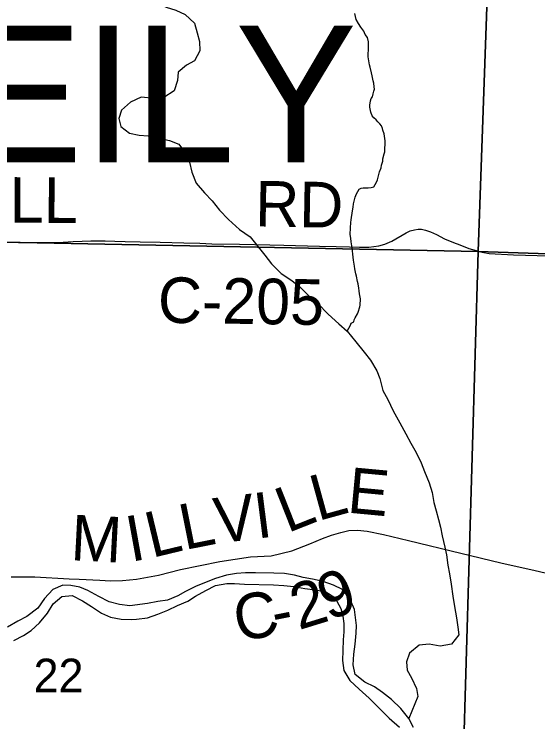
# Model space of a CAD drawing. Extents: x 1310247 to 1552180, y 377264 to 706493.
# Drawn here: x 1332209 to 1335657, y 527377 to 532034 of the extents above; entities that cross this region are included whole.
import ezdxf

# ---------------------------------------------------------------- set-up
doc = ezdxf.new("R2010")
doc.units = 0
for name, color, linetype in [('GM_X_County_Road', 7, 'Continuous'), ('GM_X_County_Road_Text', 7, 'Continuous'), ('GM_X_Major_River', 7, 'Continuous'), ('GM_X_Minor_River', 7, 'Continuous'), ('GM_X_Section', 7, 'Continuous'), ('GM_X_Section_Text', 7, 'Continuous'), ('GM_X_Township_Text', 7, 'Continuous')]:
    doc.layers.add(name, color=color, linetype=linetype)

msp = doc.modelspace()

# ---------------------------------------------------------------- linework, layer by layer
at = {"layer": 'GM_X_County_Road'}
for points in [[(1332095.8, 530534.5), (1332236.4, 530532), (1332499.2, 530531.7), (1332597.4, 530537.1), (1332656.7, 530539.4), (1332713.2, 530542.5), (1332807, 530541.7), (1332871, 530539.4), (1332940.4, 530537.1), (1333039, 530535.3), (1333169.6, 530532.5), (1333326, 530528.6), (1333430.9, 530526.1), (1333511, 530523), (1333692.2, 530519.6), (1333892.6, 530516), (1333984.6, 530514.8), (1334062.2, 530512.5), (1334220.4, 530507.6), (1334328.1, 530505.5), (1334416, 530502.4), (1334483.8, 530500.9), (1334545.2, 530500.6), (1334610.2, 530509.4), (1334650.3, 530520.9), (1334696, 530541), (1334789, 530594.1), (1334817.3, 530607.2), (1334844.3, 530614.5), (1334868.7, 530618), (1334891.8, 530618.3), (1334917.5, 530613.4), (1334949.6, 530601.3), (1334989.2, 530583.4), (1335042.4, 530556.1), (1335102.2, 530531.5), (1335143.6, 530516.3), (1335203.5, 530492.7), (1335291.3, 530467.5), (1335337.6, 530458.5), (1335497.1, 530450.3), (1335576.5, 530449), (1335652.8, 530446.7), (1335733.3, 530443.1)], [(1332189.4, 528331.1), (1332344.5, 528331.1), (1332571.7, 528318.2), (1332635.9, 528315.6), (1332772.1, 528307.9), (1332844, 528303.8), (1332922.7, 528306.4), (1333014.1, 528314.6), (1333158.5, 528340.8), (1333305, 528379.4), (1333562.4, 528432.3), (1333764.4, 528461.6), (1333902.1, 528469.8), (1334037.2, 528501.7), (1334154.9, 528548.9), (1334238.7, 528582.3), (1334297.8, 528606), (1334359.9, 528623.5), (1334412.4, 528634.8), (1334468.9, 528637.9), (1334533.1, 528632.2), (1334641.6, 528610.1), (1334804.9, 528570), (1335149.2, 528487.3), (1335414.4, 528424.1), (1335638.4, 528372.2), (1335865.1, 528319.3)]]:
    msp.add_lwpolyline(points, dxfattribs=at)
at = {"layer": 'GM_X_Major_River'}
for points in [[(1334837.4, 527339), (1334806.5, 527397.8), (1334755.8, 527465.1), (1334692.8, 527524.6), (1334633.6, 527569.9), (1334582.2, 527607.1), (1334518.6, 527638.5), (1334453.5, 527688), (1334440.8, 527752.5), (1334446.2, 527822.6), (1334453.6, 527886.7), (1334461.1, 527960.8), (1334462.2, 528010.9), (1334457.3, 528063.2), (1334450.3, 528115.6), (1334421.6, 528182.4), (1334370.8, 528247.7), (1334311.2, 528277), (1334243.5, 528300.4), (1334173.6, 528315.9), (1334111.6, 528327.2), (1334055.8, 528342.4), (1333989.8, 528351.8), (1333919.6, 528355.2), (1333797.3, 528357.8), (1333733.1, 528357), (1333672.8, 528352.3), (1333606.3, 528341.6), (1333535.6, 528319), (1333406.2, 528269.4), (1333337.3, 528234.7), (1333286.5, 528205.6), (1333217.7, 528176.9), (1333155.3, 528168.2), (1333086.8, 528155.5), (1332971.3, 528139.5)], [(1332971.3, 528139.5), (1332903.4, 528149.2), (1332833.6, 528166.9), (1332766.3, 528200.7), (1332693.2, 528240.7), (1332641.6, 528262), (1332581.7, 528273.5), (1332529.7, 528276.8), (1332462.8, 528248.4), (1332409.1, 528187.5), (1332365.4, 528124.3), (1332291.8, 528069.9), (1332232.9, 528039.2), (1332165.7, 528000.7)], [(1333014.4, 528052.7), (1333086.9, 528061.2), (1333155.6, 528085.9), (1333220.3, 528110.7), (1333283.2, 528141.5), (1333352, 528170.2), (1333402.8, 528203.3), (1333471.8, 528242), (1333534.7, 528274.8), (1333609.2, 528287.3), (1333659.4, 528286.3), (1333725.5, 528282.9), (1333916, 528279), (1333984.1, 528273.6), (1334050.2, 528268.3), (1334122.2, 528254.8), (1334190.2, 528245.3), (1334260.1, 528231.8), (1334319.6, 528194.5), (1334360.2, 528123.4), (1334373.2, 528073), (1334380.2, 528022.7), (1334379.1, 527968.5), (1334376, 527916.4), (1334372.5, 527846.2), (1334371.1, 527780), (1334379.8, 527713.6), (1334418.5, 527648.6), (1334481.5, 527591.1), (1334546.5, 527531.6), (1334615.3, 527463.9), (1334678.2, 527400.4), (1334745.2, 527340.9)], [(1332205.5, 527911.4), (1332270.5, 527943.9), (1332321.5, 527978.8), (1332374.9, 528027.7), (1332428.7, 528092.6), (1332466.4, 528153.9), (1332523.7, 528200.7), (1332590.1, 528209.1), (1332659.4, 528173.2), (1332718.6, 528135.7), (1332783.6, 528091.9), (1332843.1, 528066.3), (1332912.9, 528052.6), (1332981.1, 528050.9), (1333014.4, 528052.7)]]:
    msp.add_lwpolyline(points, dxfattribs=at)
at = {"layer": 'GM_X_Minor_River'}
for points in [[(1333141, 532109.7), (1333208.6, 532080.4), (1333272.4, 532061.2), (1333334, 532032), (1333397.1, 531974.7), (1333413.9, 531910.2), (1333428.9, 531853.7), (1333431.9, 531793.4), (1333396.6, 531725.8), (1333344, 531698.6), (1333289, 531651.4), (1333284.1, 531597.3), (1333262.8, 531529.4), (1333193.9, 531486.5), (1333129.7, 531479.6)], [(1334402.5, 529947.5), (1334422.5, 529988.3), (1334428.8, 530000.2), (1334445.1, 530009.8), (1334447.4, 530021.8), (1334453.7, 530035.7), (1334470.4, 530061.4), (1334474.6, 530073.3), (1334485.5, 530107.2), (1334487.7, 530119.2), (1334488.7, 530161.3), (1334483.4, 530193.6), (1334479.9, 530213.7), (1334478.2, 530229.8), (1334472.9, 530260.1), (1334469.2, 530274.2), (1334462, 530310.5), (1334458.3, 530324.7), (1334453, 530356.9), (1334449.4, 530375.1), (1334444.3, 530415.3), (1334440.8, 530435.5), (1334434.1, 530495.9), (1334427, 530536.2), (1334425.5, 530560.4), (1334422.1, 530584.5), (1334423.1, 530626.7), (1334425.9, 530662.7), (1334428.3, 530680.7), (1334437.7, 530740.7), (1334440.3, 530764.8), (1334442.7, 530784.8), (1334453.8, 530830.7), (1334462.3, 530850.5), (1334481.1, 530882.2), (1334493.3, 530887.9), (1334507.4, 530891.6), (1334539.5, 530890.8), (1334559.6, 530892.3), (1334577.8, 530897.8), (1334594.6, 530927.5), (1334601, 530943.4), (1334614.2, 530995.3), (1334624.9, 531023.2), (1334627.3, 531039.2), (1334635.9, 531067), (1334636.2, 531081.1), (1334645.1, 531115), (1334649.4, 531128.9), (1334651, 531201.2), (1334644.1, 531247.5), (1334636.5, 531269.8), (1334634.8, 531281.9), (1334627.1, 531298.1), (1334617.4, 531312.4), (1334603.7, 531324.8), (1334591.9, 531339.2), (1334576.2, 531351.6), (1334566.5, 531365.9), (1334556.9, 531388.2), (1334551.7, 531422.5), (1334550, 531434.5), (1334554.6, 531464.5), (1334559, 531478.5), (1334569.3, 531490.3), (1334573.8, 531510.2), (1334578.2, 531528.2), (1334580.5, 531540.2), (1334578.8, 531556.3), (1334577.4, 531580.4), (1334573.7, 531594.6), (1334566.4, 531628.9), (1334562.8, 531647), (1334553.7, 531685.4), (1334548, 531701.6), (1334542.9, 531739.9), (1334539.2, 531754), (1334539.7, 531776.1), (1334542.1, 531796.1), (1334542.9, 531830.2), (1334541.4, 531852.3), (1334536, 531880.6), (1334520.5, 531901), (1334510.9, 531921.3), (1334491.4, 531947.9), (1334475.9, 531972.4), (1334460.4, 531998.9), (1334451.3, 532039.3)], [(1333129.7, 531479.6), (1333044.1, 531487), (1332975.1, 531454.6), (1332915.7, 531401.8), (1332898.3, 531348), (1332911, 531295.5), (1332968, 531249.9), (1333031.8, 531238.3), (1333091.9, 531232.8)], [(1333091.9, 531232.8), (1333230.9, 531202.8), (1333292.5, 531177.6), (1333337.6, 531118.6), (1333362.5, 531059.9), (1333379.4, 530993.4), (1333406.2, 530922.7), (1333463.1, 530857.4), (1333512.2, 530804.4), (1333561.2, 530743.3), (1333620.2, 530682), (1333693.2, 530616.5), (1333762.5, 530569.1), (1333807.6, 530514.1), (1333858.5, 530449), (1333903.6, 530391.9), (1333966.5, 530326.6), (1334037.8, 530281.2), (1334095.1, 530236), (1334154.1, 530174.8), (1334207.4, 530129.7), (1334276.3, 530060.2), (1334347.3, 529996.7), (1334402.5, 529947.5), (1334459.3, 529878.3), (1334514.2, 529809.1), (1334555.3, 529756.2), (1334596.2, 529687.2), (1334617.3, 529636.7), (1334635.9, 529558), (1334668.9, 529497.2), (1334703.6, 529424.4), (1334748.3, 529345.3), (1334787, 529272.4), (1334820, 529209.6), (1334854.9, 529148.7), (1334889.8, 529081.9), (1334910.8, 529023.3), (1334941.5, 528950.5), (1334960.4, 528886), (1334973.2, 528819.5), (1334988.2, 528765), (1335003.2, 528708.6), (1335016.4, 528658.2), (1335027.4, 528601.8), (1335044, 528527.2), (1335055.1, 528474.9), (1335063.9, 528408.5), (1335074.9, 528350.1), (1335085.7, 528281.7), (1335098.3, 528203.2), (1335109.1, 528134.8), (1335121.7, 528060.3), (1335130.7, 527999.9), (1335135.8, 527949.7), (1335088.6, 527888.3), (1335014.2, 527875.6), (1334942.2, 527886.8), (1334876, 527882), (1334811, 527829), (1334791.9, 527771.1), (1334796.9, 527716.8), (1334826, 527666.2), (1334858.8, 527595.4), (1334865.9, 527543.1), (1334806.5, 527397.8)]]:
    msp.add_lwpolyline(points, dxfattribs=at)
at = {"layer": 'GM_X_Section'}
for points in [[(1330101.6, 535933.3), (1335450.7, 535732.4), (1335265.1, 530472), (1329900.3, 530577.3)], [(1341023.4, 535561.2), (1340935.4, 530282.5), (1335265.1, 530472), (1335450.7, 535732.4)], [(1329900.3, 530577.3), (1335265.1, 530472), (1335106, 525066.9), (1329774.9, 525219.4)], [(1335265.1, 530472), (1340935.4, 530282.5), (1340857.1, 524905.5), (1335106, 525066.9)]]:
    msp.add_lwpolyline(points, close=True, dxfattribs=at)

# ---------------------------------------------------------------- texts
at = {"layer": 'GM_X_County_Road_Text'}
for s, rotation, p in [('L', 359.82, (1332179.2, 530661.4)), ('L', 359.8212, (1332403.6, 530660.7)), ('RD', 359.0113, (1333794, 530637.6)), ('C-205', 359.2071, (1333153.9, 530003.5)), ('L', 15.4073, (1334208.5, 528697.1)), ('E', 354.6395, (1334396.4, 528754.2)), ('L', 21.5857, (1334008, 528617.2)), ('V', 6.9749, (1333544.3, 528549.4)), ('I', 7.2675, (1333808, 528581.6)), ('L', 11.2883, (1333330.2, 528506.4)), ('M', 357.0333, (1332576.6, 528440.9)), ('I', 10.2626, (1332975.8, 528428.8)), ('L', 13.5399, (1333115.1, 528454.5)), ('9', 20.9859, (1334278.7, 528040.6)), ('2', 17.1242, (1334082.7, 527979.4)), ('C', 10.044, (1333682.8, 527903.1)), ('-', 11.4002, (1333931.2, 527947.2))]:
    msp.add_text(s, height=300, rotation=rotation, dxfattribs=at).set_placement(p)
at = {"layer": 'GM_X_Section_Text'}
msp.add_text('22', height=221, rotation=0, dxfattribs=at).set_placement((1332336.7, 527571.4))
at = {"layer": 'GM_X_Township_Text'}
msp.add_text('REILY', height=900, rotation=0, dxfattribs=at).set_placement((1330988.3, 531058.5))

doc.saveas('drawing.dxf')
